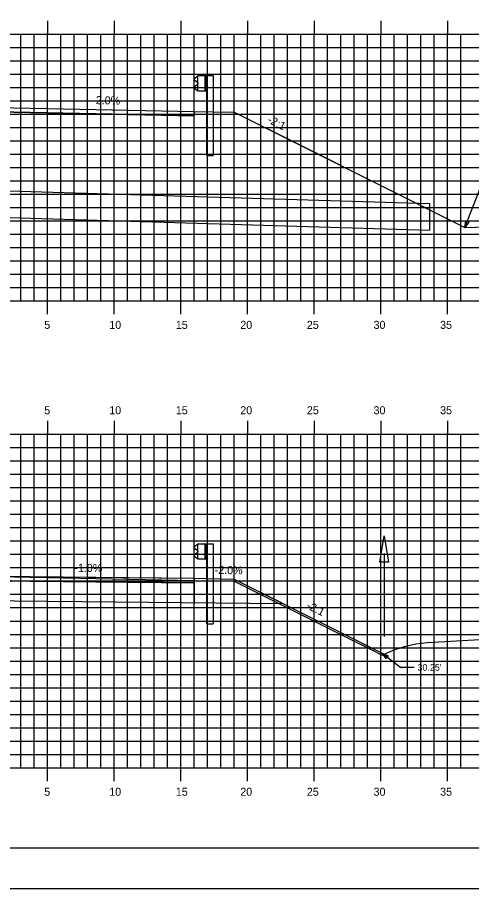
# Model space of a CAD drawing. Extents: x 1170543 to 1177585, y 609599 to 610623.
# Drawn here: x 1174029.3 to 1174063.3, y 609598.8 to 609664.1 of the extents above; entities that cross this region are included whole.
import ezdxf

# ---------------------------------------------------------------- set-up
doc = ezdxf.new("R2010")
doc.units = 0
for name, color, linetype in [('ANNOTATION', 7, 'Continuous'), ('BORDER', 7, 'Continuous'), ('D_Drainage_Culvert', 7, 'Continuous'), ('D_Drainage_Ditch_Line', 7, 'Continuous'), ('D_Guardrail_Beam_Rt', 7, 'Continuous'), ('D_Roadway_Centerline', 7, 'Continuous'), ('D_Roadway_Edge_Shoulder', 7, 'Continuous'), ('D_Roadway_Edge_TW', 7, 'Continuous'), ('D_Roadway_Pavement', 7, 'Continuous'), ('D_Roadway_SlopeLines', 7, 'Continuous'), ('D_Roadway_SubGrade', 7, 'Continuous'), ('H_V ANNOTATION', 7, 'Continuous'), ('MAJOR', 7, 'Continuous'), ('MINOR', 7, 'Continuous'), ('PLOT BOUNDARY', 7, 'Continuous'), ('S_Roadway_Centerline', 7, 'Continuous'), ('SHADING', 7, 'Continuous')]:
    doc.layers.add(name, color=color, linetype=linetype)

msp = doc.modelspace()

# ---------------------------------------------------------------- linework, layer by layer
at = {"layer": 'ANNOTATION'}
for p, q in [((1174062.833, 609648.36), (1174064.008, 609651.368)), ((1174056.613, 609616.471), (1174058.023, 609615.392)), ((1174059.023, 609615.392), (1174058.023, 609615.392))]:
    msp.add_line(p, q, dxfattribs=at)
for points in [[(1174063.131, 609648.78), (1174062.833, 609648.36), (1174062.899, 609648.871)], [(1174056.934, 609616.068), (1174056.613, 609616.471), (1174057.086, 609616.267)]]:
    msp.add_lwpolyline(points, close=True, dxfattribs=at)
at = {"layer": 'BORDER'}
msp.add_line((1173951.531, 609601.872), (1174111.531, 609601.872), dxfattribs=at)
at = {"layer": 'D_Drainage_Culvert'}
for p, q in [((1173996.81, 609652.072), (1174060.21, 609650.172)), ((1173996.81, 609650.072), (1174060.21, 609648.172)), ((1174060.21, 609648.172), (1174060.21, 609650.172))]:
    msp.add_line(p, q, dxfattribs=at)
at = {"layer": 'D_Drainage_Ditch_Line'}
msp.add_line((1174056.783, 609623.942), (1174056.783, 609617.699), dxfattribs=at)
msp.add_lwpolyline([(1174057.111, 609623.286), (1174056.455, 609623.286), (1174056.783, 609625.254)], close=True, dxfattribs=at)
at = {"layer": 'D_Guardrail_Beam_Rt'}
for p, q in [((1174042.711, 609659.652), (1174042.568, 609659.552)), ((1174042.568, 609659.409), (1174042.763, 609659.273)), ((1174042.801, 609659.674), (1174042.727, 609659.659)), ((1174042.797, 609659.209), (1174042.797, 609659.138)), ((1174042.801, 609659.757), (1174043.489, 609659.757)), ((1174042.801, 609658.59), (1174042.801, 609659.757)), ((1174043.322, 609659.757), (1174043.322, 609658.59)), ((1174043.426, 609659.757), (1174043.426, 609658.59)), ((1174043.489, 609659.757), (1174043.959, 609659.757)), ((1174043.489, 609659.757), (1174043.489, 609658.59)), ((1174043.959, 609659.757), (1174043.959, 609653.757)), ((1174042.763, 609659.074), (1174042.568, 609658.938)), ((1174042.568, 609658.795), (1174042.711, 609658.695)), ((1174042.727, 609658.688), (1174042.801, 609658.674)), ((1174043.489, 609658.59), (1174042.801, 609658.59)), ((1174043.468, 609653.757), (1174043.468, 609658.59)), ((1174043.468, 609653.757), (1174043.959, 609653.757)), ((1174042.711, 609624.56), (1174042.568, 609624.46)), ((1174042.801, 609624.581), (1174042.727, 609624.567)), ((1174042.801, 609624.665), (1174043.489, 609624.665)), ((1174042.801, 609623.498), (1174042.801, 609624.665)), ((1174043.322, 609624.665), (1174043.322, 609623.498)), ((1174043.426, 609624.665), (1174043.426, 609623.498)), ((1174043.489, 609624.665), (1174043.959, 609624.665)), ((1174043.489, 609624.665), (1174043.489, 609623.498)), ((1174043.959, 609624.665), (1174043.959, 609618.665)), ((1174042.568, 609624.317), (1174042.763, 609624.181)), ((1174042.763, 609623.982), (1174042.568, 609623.846)), ((1174042.797, 609624.116), (1174042.797, 609624.046)), ((1174042.568, 609623.702), (1174042.711, 609623.602)), ((1174042.727, 609623.596), (1174042.801, 609623.581)), ((1174043.489, 609623.498), (1174042.801, 609623.498)), ((1174043.468, 609618.665), (1174043.468, 609623.498)), ((1174043.468, 609618.665), (1174043.959, 609618.665))]:
    msp.add_line(p, q, dxfattribs=at)
for centre, major_axis, start_param, end_param in [((1174042.618, 609659.481), (-0.0877, 0), 5.323254, 7.243116), ((1174042.735, 609659.618), (-0.0417, 0), 4.907132, 5.323254), ((1174042.718, 609659.209), (0.0789, 0), 0, 0.959931), ((1174042.618, 609658.866), (-0.0877, 0), 5.323254, 7.243116), ((1174042.735, 609658.729), (-0.0417, 0), 0.959931, 1.376053), ((1174042.718, 609659.138), (0.0789, 0), 5.323254, 6.283185), ((1174042.735, 609624.526), (-0.0417, 0), 4.907132, 5.323254), ((1174042.618, 609624.388), (-0.0877, 0), 5.323254, 7.243116), ((1174042.718, 609624.116), (0.0789, 0), 0, 0.959931), ((1174042.718, 609624.046), (0.0789, 0), 5.323254, 6.283185), ((1174042.618, 609623.774), (-0.0877, 0), 5.323254, 7.243116), ((1174042.735, 609623.636), (-0.0417, 0), 0.959931, 1.376053)]:
    msp.add_ellipse(centre, major_axis=major_axis, ratio=0.995501, start_param=start_param, end_param=end_param, dxfattribs=at)
at = {"layer": 'D_Roadway_Centerline'}
for p, q in [((1174026.53, 609622.233), (1174042.53, 609622.073)), ((1174042.53, 609622.073), (1174045.53, 609622.013)), ((1174045.53, 609622.013), (1174050.231, 609619.662)), ((1174050.231, 609619.662), (1174056.783, 609616.386))]:
    msp.add_line(p, q, dxfattribs=at)
msp.add_lwpolyline([(1173992.948, 609652.403), (1173993.823, 609652.323), (1173994.698, 609652.141), (1173995.573, 609651.857), (1173996.447, 609651.47), (1174002.669, 609654.581), (1174007.53, 609657.012), (1174010.53, 609657.072), (1174026.53, 609657.392), (1174042.53, 609657.072), (1174045.53, 609657.012), (1174050.391, 609654.581), (1174056.613, 609651.47), (1174062.834, 609648.36)], dxfattribs=at)
at = {"layer": 'D_Roadway_Edge_Shoulder'}
for points in [[(1174042.53, 609657.072), (1174042.53, 609656.738)], [(1174042.53, 609622.073), (1174042.53, 609621.739)]]:
    msp.add_lwpolyline(points, dxfattribs=at)
at = {"layer": 'D_Roadway_Edge_TW'}
for points in [[(1174010.53, 609656.738), (1174010.53, 609657.072), (1174026.53, 609657.392), (1174042.53, 609657.072), (1174042.53, 609656.738), (1174026.53, 609657.058)], [(1174010.53, 609621.579), (1174010.53, 609621.913), (1174026.53, 609622.233), (1174042.53, 609622.073), (1174042.53, 609621.739), (1174026.53, 609621.899)]]:
    msp.add_lwpolyline(points, close=True, dxfattribs=at)
at = {"layer": 'D_Roadway_Pavement'}
for points in [[(1174010.53, 609656.738), (1174010.53, 609656.738), (1174026.53, 609657.058), (1174042.53, 609656.738), (1174042.53, 609656.738), (1174026.53, 609657.058)], [(1174010.53, 609621.579), (1174010.53, 609621.579), (1174026.53, 609621.899), (1174042.53, 609621.739), (1174042.53, 609621.739), (1174026.53, 609621.899)]]:
    msp.add_lwpolyline(points, close=True, dxfattribs=at)
for points in [[(1174042.53, 609656.738), (1174042.53, 609656.738)], [(1174042.53, 609656.738), (1174042.53, 609656.738)], [(1174042.53, 609621.739), (1174042.53, 609621.739)], [(1174042.53, 609621.739), (1174042.53, 609621.739)]]:
    msp.add_lwpolyline(points, dxfattribs=at)
at = {"layer": 'D_Roadway_SlopeLines'}
for points in [[(1174045.53, 609657.012), (1174056.613, 609651.47)], [(1174056.613, 609651.47), (1174062.834, 609648.36)], [(1174045.53, 609622.013), (1174056.613, 609616.471)]]:
    msp.add_lwpolyline(points, dxfattribs=at)
at = {"layer": 'D_Roadway_SubGrade'}
for p, q in [((1174026.53, 609621.899), (1174042.53, 609621.739)), ((1174042.53, 609621.739), (1174042.53, 609620.239))]:
    msp.add_line(p, q, dxfattribs=at)
msp.add_lwpolyline([(1174042.53, 609620.239), (1174042.53, 609622.073), (1174045.53, 609622.013), (1174049.211, 609620.173)], dxfattribs=at)
at = {"layer": 'MAJOR'}
for p, q in [((1174031.53, 609663.874), (1174031.53, 609662.872)), ((1174036.53, 609663.874), (1174036.53, 609662.872)), ((1174041.53, 609663.874), (1174041.53, 609662.872)), ((1174046.53, 609663.874), (1174046.53, 609662.872)), ((1174051.53, 609663.874), (1174051.53, 609662.872)), ((1174056.53, 609663.874), (1174056.53, 609662.872)), ((1174061.53, 609663.874), (1174061.53, 609662.872)), ((1173956.53, 609662.872), (1174096.53, 609662.872)), ((1173956.53, 609662.872), (1174096.53, 609662.872)), ((1174031.53, 609642.872), (1174031.53, 609662.872)), ((1174036.53, 609642.872), (1174036.53, 609662.872)), ((1174041.53, 609642.872), (1174041.53, 609662.872)), ((1174046.53, 609642.872), (1174046.53, 609662.872)), ((1174051.53, 609642.872), (1174051.53, 609662.872)), ((1174056.53, 609642.872), (1174056.53, 609662.872)), ((1174061.53, 609642.872), (1174061.53, 609662.872)), ((1173956.53, 609657.872), (1174096.53, 609657.872)), ((1173956.53, 609652.872), (1174096.53, 609652.872)), ((1173956.53, 609647.872), (1174096.53, 609647.872)), ((1173956.53, 609642.872), (1174096.53, 609642.872)), ((1173956.53, 609642.872), (1174096.53, 609642.872)), ((1174031.53, 609641.87), (1174031.53, 609642.872)), ((1174036.53, 609641.87), (1174036.53, 609642.872)), ((1174041.53, 609641.87), (1174041.53, 609642.872)), ((1174046.53, 609641.87), (1174046.53, 609642.872)), ((1174051.53, 609641.87), (1174051.53, 609642.872)), ((1174056.53, 609641.87), (1174056.53, 609642.872)), ((1174061.53, 609641.87), (1174061.53, 609642.872)), ((1174031.53, 609633.874), (1174031.53, 609632.872)), ((1174036.53, 609633.874), (1174036.53, 609632.872)), ((1174041.53, 609633.874), (1174041.53, 609632.872)), ((1174046.53, 609633.874), (1174046.53, 609632.872)), ((1174051.53, 609633.874), (1174051.53, 609632.872)), ((1174056.53, 609633.874), (1174056.53, 609632.872)), ((1174061.53, 609633.874), (1174061.53, 609632.872)), ((1173956.53, 609632.872), (1174096.53, 609632.872)), ((1173956.53, 609632.872), (1174096.53, 609632.872)), ((1174031.53, 609607.872), (1174031.53, 609632.872)), ((1174036.53, 609607.872), (1174036.53, 609632.872)), ((1174041.53, 609607.872), (1174041.53, 609632.872)), ((1174046.53, 609607.872), (1174046.53, 609632.872)), ((1174051.53, 609607.872), (1174051.53, 609632.872)), ((1174056.53, 609607.872), (1174056.53, 609632.872)), ((1174061.53, 609607.872), (1174061.53, 609632.872)), ((1173956.53, 609627.872), (1174096.53, 609627.872)), ((1173956.53, 609622.872), (1174096.53, 609622.872)), ((1173956.53, 609617.872), (1174096.53, 609617.872)), ((1173956.53, 609612.872), (1174096.53, 609612.872)), ((1173956.53, 609607.872), (1174096.53, 609607.872)), ((1173956.53, 609607.872), (1174096.53, 609607.872)), ((1174031.53, 609606.87), (1174031.53, 609607.872)), ((1174036.53, 609606.87), (1174036.53, 609607.872)), ((1174041.53, 609606.87), (1174041.53, 609607.872)), ((1174046.53, 609606.87), (1174046.53, 609607.872)), ((1174051.53, 609606.87), (1174051.53, 609607.872)), ((1174056.53, 609606.87), (1174056.53, 609607.872)), ((1174061.53, 609606.87), (1174061.53, 609607.872))]:
    msp.add_line(p, q, dxfattribs=at)
at = {"layer": 'MINOR'}
for p, q in [((1174029.53, 609642.872), (1174029.53, 609662.872)), ((1174030.53, 609642.872), (1174030.53, 609662.872)), ((1174032.53, 609642.872), (1174032.53, 609662.872)), ((1174033.53, 609642.872), (1174033.53, 609662.872)), ((1174034.53, 609642.872), (1174034.53, 609662.872)), ((1174035.53, 609642.872), (1174035.53, 609662.872)), ((1174037.53, 609642.872), (1174037.53, 609662.872)), ((1174038.53, 609642.872), (1174038.53, 609662.872)), ((1174039.53, 609642.872), (1174039.53, 609662.872)), ((1174040.53, 609642.872), (1174040.53, 609662.872)), ((1174042.53, 609642.872), (1174042.53, 609662.872)), ((1174043.53, 609642.872), (1174043.53, 609662.872)), ((1174044.53, 609642.872), (1174044.53, 609662.872)), ((1174045.53, 609642.872), (1174045.53, 609662.872)), ((1174047.53, 609642.872), (1174047.53, 609662.872)), ((1174048.53, 609642.872), (1174048.53, 609662.872)), ((1174049.53, 609642.872), (1174049.53, 609662.872)), ((1174050.53, 609642.872), (1174050.53, 609662.872)), ((1174052.53, 609642.872), (1174052.53, 609662.872)), ((1174053.53, 609642.872), (1174053.53, 609662.872)), ((1174054.53, 609642.872), (1174054.53, 609662.872)), ((1174055.53, 609642.872), (1174055.53, 609662.872)), ((1174057.53, 609642.872), (1174057.53, 609662.872)), ((1174058.53, 609642.872), (1174058.53, 609662.872)), ((1174059.53, 609642.872), (1174059.53, 609662.872)), ((1174060.53, 609642.872), (1174060.53, 609662.872)), ((1174062.53, 609642.872), (1174062.53, 609662.872)), ((1173956.53, 609661.872), (1174096.53, 609661.872)), ((1173956.53, 609660.872), (1174096.53, 609660.872)), ((1173956.53, 609659.872), (1174096.53, 609659.872)), ((1173956.53, 609658.872), (1174096.53, 609658.872)), ((1173956.53, 609656.872), (1174096.53, 609656.872)), ((1173956.53, 609655.872), (1174096.53, 609655.872)), ((1173956.53, 609654.872), (1174096.53, 609654.872)), ((1173956.53, 609653.872), (1174096.53, 609653.872)), ((1173956.53, 609651.872), (1174096.53, 609651.872)), ((1173956.53, 609650.872), (1174096.53, 609650.872)), ((1173956.53, 609649.872), (1174096.53, 609649.872)), ((1173956.53, 609648.872), (1174096.53, 609648.872)), ((1173956.53, 609646.872), (1174096.53, 609646.872)), ((1173956.53, 609645.872), (1174096.53, 609645.872)), ((1173956.53, 609644.872), (1174096.53, 609644.872)), ((1173956.53, 609643.872), (1174096.53, 609643.872)), ((1174029.53, 609607.872), (1174029.53, 609632.872)), ((1174030.53, 609607.872), (1174030.53, 609632.872)), ((1174032.53, 609607.872), (1174032.53, 609632.872)), ((1174033.53, 609607.872), (1174033.53, 609632.872)), ((1174034.53, 609607.872), (1174034.53, 609632.872)), ((1174035.53, 609607.872), (1174035.53, 609632.872)), ((1174037.53, 609607.872), (1174037.53, 609632.872)), ((1174038.53, 609607.872), (1174038.53, 609632.872)), ((1174039.53, 609607.872), (1174039.53, 609632.872)), ((1174040.53, 609607.872), (1174040.53, 609632.872)), ((1174042.53, 609607.872), (1174042.53, 609632.872)), ((1174043.53, 609607.872), (1174043.53, 609632.872)), ((1174044.53, 609607.872), (1174044.53, 609632.872)), ((1174045.53, 609607.872), (1174045.53, 609632.872)), ((1174047.53, 609607.872), (1174047.53, 609632.872)), ((1174048.53, 609607.872), (1174048.53, 609632.872)), ((1174049.53, 609607.872), (1174049.53, 609632.872)), ((1174050.53, 609607.872), (1174050.53, 609632.872)), ((1174052.53, 609607.872), (1174052.53, 609632.872)), ((1174053.53, 609607.872), (1174053.53, 609632.872)), ((1174054.53, 609607.872), (1174054.53, 609632.872)), ((1174055.53, 609607.872), (1174055.53, 609632.872)), ((1174057.53, 609607.872), (1174057.53, 609632.872)), ((1174058.53, 609607.872), (1174058.53, 609632.872)), ((1174059.53, 609607.872), (1174059.53, 609632.872)), ((1174060.53, 609607.872), (1174060.53, 609632.872)), ((1174062.53, 609607.872), (1174062.53, 609632.872)), ((1173956.53, 609631.872), (1174096.53, 609631.872)), ((1173956.53, 609630.872), (1174096.53, 609630.872)), ((1173956.53, 609629.872), (1174096.53, 609629.872)), ((1173956.53, 609628.872), (1174096.53, 609628.872)), ((1173956.53, 609626.872), (1174096.53, 609626.872)), ((1173956.53, 609625.872), (1174096.53, 609625.872)), ((1173956.53, 609624.872), (1174096.53, 609624.872)), ((1173956.53, 609623.872), (1174096.53, 609623.872)), ((1173956.53, 609621.872), (1174096.53, 609621.872)), ((1173956.53, 609620.872), (1174096.53, 609620.872)), ((1173956.53, 609619.872), (1174096.53, 609619.872)), ((1173956.53, 609618.872), (1174096.53, 609618.872)), ((1173956.53, 609616.872), (1174096.53, 609616.872)), ((1173956.53, 609615.872), (1174096.53, 609615.872)), ((1173956.53, 609614.872), (1174096.53, 609614.872)), ((1173956.53, 609613.872), (1174096.53, 609613.872)), ((1173956.53, 609611.872), (1174096.53, 609611.872)), ((1173956.53, 609610.872), (1174096.53, 609610.872)), ((1173956.53, 609609.872), (1174096.53, 609609.872)), ((1173956.53, 609608.872), (1174096.53, 609608.872))]:
    msp.add_line(p, q, dxfattribs=at)
at = {"layer": 'PLOT BOUNDARY'}
msp.add_lwpolyline([(1173943.437, 609598.813), (1174113.437, 609598.813), (1174113.437, 609708.813), (1173943.437, 609708.813)], close=True, dxfattribs=at)
at = {"layer": 'S_Roadway_Centerline'}
for points in [[(1174026.53, 609657.391), (1174042.53, 609657.071), (1174042.53, 609657.071), (1174045.53, 609657.011), (1174045.53, 609657.011), (1174048.916, 609655.319), (1174048.916, 609655.318), (1174056.613, 609651.47), (1174056.613, 609651.47), (1174062.833, 609648.36), (1174062.833, 609648.36), (1174062.833, 609648.36), (1174062.833, 609648.36), (1174062.851, 609648.36), (1174062.883, 609648.361), (1174062.884, 609648.361), (1174068.834, 609648.579)], [(1174026.531, 609622.232), (1174042.53, 609621.912), (1174045.53, 609621.852), (1174045.53, 609621.852), (1174045.53, 609621.852), (1174048.916, 609620.159), (1174055.031, 609617.102), (1174055.031, 609617.102), (1174055.031, 609617.102), (1174055.031, 609617.102), (1174055.051, 609617.101), (1174055.056, 609617.1), (1174055.838, 609616.71), (1174056.613, 609616.311), (1174057.459, 609616.687), (1174058.305, 609616.968), (1174059.151, 609617.155), (1174059.152, 609617.155), (1174059.998, 609617.248), (1174059.999, 609617.248), (1174071.005, 609617.885)]]:
    msp.add_lwpolyline(points, dxfattribs=at)
at = {"layer": 'SHADING'}
msp.add_lwpolyline([(1174003.732, 609619.943), (1174026.53, 609620.399), (1174049.211, 609620.173)], dxfattribs=at)

# ---------------------------------------------------------------- texts
at = {"layer": 'ANNOTATION'}
for s, rotation, p in [('-2.0%', 358.85424, (1174034.873, 609657.625)), ('-2:1', 333.43495, (1174047.969, 609656.265)), ('-1.0%', 359.42706, (1174033.535, 609622.563)), ('-2.0%', 358.85424, (1174044.059, 609622.407)), ('-2:1', 333.43495, (1174050.895, 609619.848))]:
    msp.add_text(s, height=0.6, rotation=rotation, dxfattribs=at).set_placement(p)
msp.add_text("30.25'", height=0.5, dxfattribs=at).set_placement((1174059.273, 609615.142))
at = {"layer": 'H_V ANNOTATION'}
for s, p in [('5', (1174031.281, 609640.772)), ('10', (1174036.156, 609640.772)), ('15', (1174041.148, 609640.772)), ('20', (1174045.984, 609640.772)), ('25', (1174050.976, 609640.772)), ('30', (1174055.979, 609640.772)), ('35', (1174060.971, 609640.772)), ('5', (1174031.281, 609634.372)), ('10', (1174036.156, 609634.372)), ('15', (1174041.148, 609634.372)), ('20', (1174045.984, 609634.372)), ('25', (1174050.976, 609634.372)), ('30', (1174055.979, 609634.372)), ('35', (1174060.971, 609634.372)), ('5', (1174031.281, 609605.772)), ('10', (1174036.156, 609605.772)), ('15', (1174041.148, 609605.772)), ('20', (1174045.984, 609605.772)), ('25', (1174050.976, 609605.772)), ('30', (1174055.979, 609605.772)), ('35', (1174060.971, 609605.772))]:
    msp.add_text(s, height=0.6, dxfattribs=at).set_placement(p)

doc.saveas('drawing.dxf')
